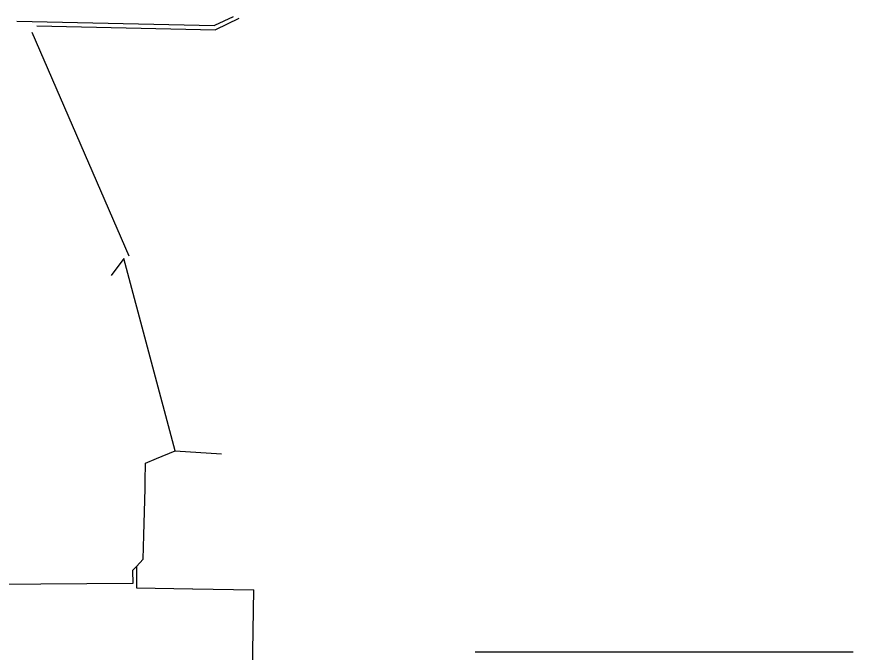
# Model space of a CAD drawing. Extents: x 596028 to 606371, y 330010 to 403088.
# Drawn here: x 604333 to 605156, y 350562 to 351189 of the extents above; entities that cross this region are included whole.
import ezdxf

# ---------------------------------------------------------------- set-up
doc = ezdxf.new("R2010")
doc.units = 0
doc.layers.add('E_UTL_E_UG', color=7, linetype='Continuous')

msp = doc.modelspace()

# ---------------------------------------------------------------- linework, layer by layer
at = {"layer": 'E_UTL_E_UG'}
for p, q in [((604545.91, 351188.59), (604527.53, 351179.82)), ((604332.97, 351184.19), (604527.53, 351179.82)), ((604551.52, 351186.72), (604528.61, 351175.79)), ((604347.75, 351173.27), (604443.29, 350953.1)), ((604352.63, 351179.75), (604528.61, 351175.79)), ((604438.28, 350950.31), (604425.88, 350933.73)), ((604488.87, 350760.96), (604438.28, 350950.31)), ((604488.87, 350760.96), (604534.45, 350758.1)), ((604457.33, 350654.18), (604450.67, 350647.03)), ((604450.67, 350647.07), (604450.67, 350625.82)), ((604450.67, 350625.82), (604506.07, 350624.97)), ((604506.13, 350624.92), (604566.36, 350623.99)), ((604560.46, 350303.76), (604566.36, 350623.99)), ((605156.33, 350562.49), (604784.19, 350562.49))]:
    msp.add_line(p, q, dxfattribs=at)
for points in [[(604450.67, 350647.07), (604446.96, 350643.1), (604447.17, 350630.37), (604129.96, 350628.11), (604132.42, 350725.83), (603888.87, 350727.82), (603847.42, 350790.33)], [(604457.33, 350654.18), (604458.08, 350677.73), (604458.85, 350700.73), (604459.37, 350723.67), (604459.47, 350730.9), (604459.69, 350748.68), (604470.38, 350753.32), (604488.87, 350760.96)]]:
    msp.add_lwpolyline(points, dxfattribs=at)

doc.saveas('drawing.dxf')
